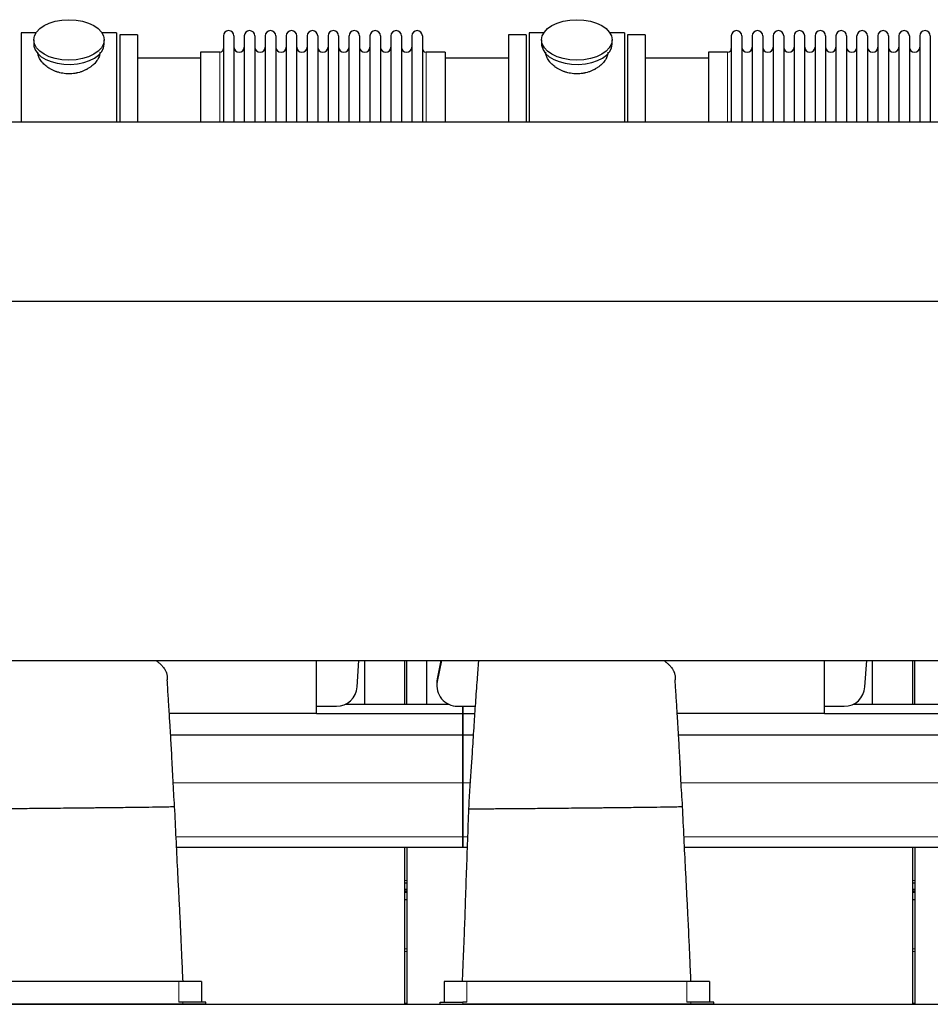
# Model space of a CAD drawing. Header units: inches. Extents: x 0 to 20790, y -12 to 14700.
# Tile 343 of 359: x 15621 to 16500, y 10970 to 11920. Entities that reach past the tile are written whole.
import ezdxf

# ---------------------------------------------------------------- set-up
doc = ezdxf.new("R2010")
doc.units = ezdxf.units.IN
doc.layers.add('1', color=7, linetype='Continuous', true_color=0xffffff)

msp = doc.modelspace()

# ---------------------------------------------------------------- linework, layer by layer
at = {"layer": '1', "color": 2, "linetype": 'Continuous', "lineweight": 25}
for p, q in [((15622.74, 11906.958), (15622.74, 11820.982)), ((15636.96, 11906.958), (15622.74, 11906.958)), ((15634.74, 11900.027), (15634.74, 11895.932)), ((15714.74, 11906.958), (15700.52, 11906.958)), ((15702.74, 11895.932), (15702.74, 11900.027)), ((15714.74, 11906.958), (15714.74, 11820.982)), ((15734.74, 11904.958), (15717.74, 11904.958)), ((15717.74, 11904.958), (15717.74, 11820.978)), ((15734.74, 11904.958), (15734.74, 11820.978)), ((15817.74, 11903.858), (15817.74, 11820.969)), ((15827.94, 11903.858), (15827.94, 11820.969)), ((15837.94, 11903.858), (15837.94, 11820.969)), ((15848.14, 11903.858), (15848.14, 11820.969)), ((15858.14, 11903.858), (15858.14, 11820.969)), ((15868.34, 11903.858), (15868.34, 11820.969)), ((15878.34, 11903.858), (15878.34, 11820.969)), ((15888.54, 11820.969), (15888.54, 11903.858)), ((15898.54, 11903.858), (15898.54, 11820.969)), ((15908.74, 11903.858), (15908.74, 11820.969)), ((15918.74, 11903.858), (15918.74, 11820.978)), ((15928.94, 11903.858), (15928.94, 11820.978)), ((15938.94, 11820.978), (15938.94, 11903.858)), ((15949.14, 11903.858), (15949.14, 11820.978)), ((15959.14, 11903.858), (15959.14, 11820.978)), ((15969.34, 11903.858), (15969.34, 11820.978)), ((15979.34, 11903.858), (15979.34, 11820.978)), ((15989.54, 11903.858), (15989.54, 11820.978)), ((15999.54, 11903.858), (15999.54, 11820.978)), ((16009.74, 11903.858), (16009.74, 11820.978)), ((16109.74, 11904.958), (16092.74, 11904.958)), ((16092.74, 11904.958), (16092.74, 11820.978)), ((16109.74, 11904.958), (16109.74, 11820.978)), ((16126.96, 11906.958), (16112.74, 11906.958)), ((16112.74, 11906.958), (16112.74, 11820.982)), ((16124.74, 11900.027), (16124.74, 11895.932)), ((16204.74, 11906.958), (16190.52, 11906.958)), ((16192.74, 11895.932), (16192.74, 11900.027)), ((16204.74, 11906.958), (16204.74, 11820.982)), ((16207.74, 11904.958), (16207.74, 11820.978)), ((16224.74, 11904.958), (16207.74, 11904.958)), ((16224.74, 11904.958), (16224.74, 11820.978)), ((16307.74, 11903.858), (16307.74, 11820.969)), ((16317.94, 11903.858), (16317.94, 11820.969)), ((16327.94, 11903.858), (16327.94, 11820.969)), ((16338.14, 11903.858), (16338.14, 11820.969)), ((16348.14, 11903.858), (16348.14, 11820.969)), ((16358.34, 11903.858), (16358.34, 11820.969)), ((16368.34, 11903.858), (16368.34, 11820.969)), ((16378.54, 11820.969), (16378.54, 11903.858)), ((16388.54, 11903.858), (16388.54, 11820.969)), ((16398.74, 11903.858), (16398.74, 11820.969)), ((16408.74, 11903.858), (16408.74, 11820.978)), ((16418.94, 11903.858), (16418.94, 11820.978)), ((16428.94, 11820.978), (16428.94, 11903.858)), ((16439.14, 11903.858), (16439.14, 11820.978)), ((16449.14, 11903.858), (16449.14, 11820.978)), ((16459.34, 11903.858), (16459.34, 11820.978)), ((16469.34, 11903.858), (16469.34, 11820.978)), ((16479.54, 11903.858), (16479.54, 11820.978)), ((16489.54, 11903.858), (16489.54, 11820.978)), ((16499.74, 11903.858), (16499.74, 11820.978)), ((15702.74, 11895.932), (15702.74, 11895.933)), ((16192.74, 11895.932), (16192.74, 11895.933)), ((15795.745, 11882.458), (15734.74, 11882.458)), ((15795.74, 11888.108), (15795.74, 11820.978)), ((15814.24, 11888.108), (15795.74, 11888.108)), ((16031.74, 11888.108), (16013.24, 11888.108)), ((16092.74, 11882.458), (16031.734, 11882.458)), ((16031.74, 11888.108), (16031.74, 11820.986)), ((16285.745, 11882.458), (16224.74, 11882.458)), ((16285.74, 11888.108), (16285.74, 11820.978)), ((16304.24, 11888.108), (16285.74, 11888.108)), ((14479.74, 11820.978), (19005.74, 11820.978)), ((14479.74, 11648.178), (19005.74, 11648.178)), ((14479.74, 11301.478), (19005.74, 11301.478)), ((15907.74, 11250.298), (15907.74, 11301.478)), ((15946.696, 11275.986), (15948.401, 11301.478)), ((15953.741, 11301.48), (15953.741, 11259.459)), ((15992.741, 11259.461), (15992.741, 11301.48)), ((15994.741, 11259.461), (15994.741, 11301.48)), ((16013.741, 11301.48), (16013.741, 11259.459)), ((16028.068, 11301.481), (16024.088, 11281.119)), ((16027.565, 11301.478), (16024.088, 11283.69)), ((16397.74, 11250.298), (16397.74, 11301.478)), ((16436.696, 11275.986), (16438.401, 11301.478)), ((16443.741, 11301.48), (16443.741, 11259.459)), ((16482.741, 11259.461), (16482.741, 11301.48)), ((16484.741, 11259.461), (16484.741, 11301.48)), ((16023.719, 11279.882), (16023.719, 11277.311)), ((15907.74, 11257.388), (15926.74, 11257.388)), ((15935.619, 11259.458), (16034.841, 11259.458)), ((16043.719, 11257.388), (16048.74, 11257.388)), ((16048.74, 11257.388), (16048.74, 11250.453)), ((16048.74, 11257.388), (16060.622, 11257.388)), ((16048.74, 11250.453), (16048.74, 11257.387)), ((16397.74, 11257.388), (16416.74, 11257.388)), ((16425.619, 11259.458), (16524.841, 11259.458)), ((15907.74, 11250.298), (15765.611, 11250.298)), ((15907.74, 11250.453), (16048.74, 11250.453)), ((16048.74, 11250.453), (16048.74, 11229.871)), ((16048.74, 11250.453), (16060.16, 11250.453)), ((16048.74, 11229.871), (16048.74, 11250.453)), ((16397.74, 11250.298), (16255.611, 11250.298)), ((16397.74, 11250.453), (16538.74, 11250.453)), ((15766.857, 11229.871), (16048.74, 11229.871)), ((16048.74, 11229.871), (16048.74, 11183.408)), ((16048.74, 11229.871), (16058.818, 11229.871)), ((16048.74, 11183.408), (16048.74, 11229.871)), ((16256.857, 11229.871), (16538.74, 11229.871)), ((16048.74, 11183.408), (16048.74, 11131.433)), ((16048.74, 11131.433), (16048.74, 11183.408)), ((16048.74, 11131.433), (16048.74, 11121.458)), ((16048.74, 11121.458), (16048.74, 11131.433)), ((15772.64, 11121.458), (16048.74, 11121.458)), ((15992.741, 10969.958), (15992.741, 11121.458)), ((15994.741, 11121.458), (15994.741, 10969.958)), ((16048.74, 11121.458), (16052.943, 11121.458)), ((16262.64, 11121.458), (16538.74, 11121.458)), ((16482.741, 10969.958), (16482.741, 11121.458)), ((16484.741, 11121.458), (16484.741, 10969.958)), ((15992.756, 11078.121), (15994.755, 11078.121)), ((16482.736, 11078.121), (16484.736, 11078.121)), ((15992.756, 11071.066), (15994.755, 11071.066)), ((16482.736, 11071.066), (16484.736, 11071.066)), ((15774.74, 10991.958), (15562.74, 10991.958)), ((15796.74, 10991.958), (15774.74, 10991.958)), ((15796.74, 10991.958), (15796.74, 10971.948)), ((16030.74, 10991.958), (16030.74, 10971.948)), ((16052.74, 10991.958), (16030.74, 10991.958)), ((16264.74, 10991.958), (16052.74, 10991.958)), ((16286.74, 10991.958), (16264.74, 10991.958)), ((16286.74, 10991.958), (16286.74, 10971.948)), ((14552.559, 10969.958), (17542.352, 10969.958)), ((15778.74, 10969.958), (15558.74, 10969.958)), ((15778.74, 10971.948), (15774.74, 10971.948)), ((15800.74, 10971.948), (15778.74, 10971.948)), ((15800.74, 10969.958), (15778.74, 10969.958)), ((15800.74, 10969.958), (15800.74, 10971.948)), ((16026.74, 10971.948), (16048.74, 10971.948)), ((16026.74, 10969.958), (16026.74, 10971.948)), ((16026.74, 10969.958), (16048.74, 10969.958)), ((16052.74, 10971.948), (16048.74, 10971.948)), ((16268.74, 10969.958), (16048.74, 10969.958)), ((16268.74, 10971.948), (16264.74, 10971.948)), ((16290.74, 10971.948), (16268.74, 10971.948)), ((16290.74, 10969.958), (16268.74, 10969.958)), ((16290.74, 10969.958), (16290.74, 10971.948))]:
    msp.add_line(p, q, dxfattribs=at)
at = {"layer": '1', "color": 110, "linetype": 'Continuous', "lineweight": 13}
for p, q in [((15814.24, 11888.108), (15814.24, 11820.978)), ((16013.24, 11888.108), (16013.24, 11820.986)), ((16304.24, 11888.108), (16304.24, 11820.978)), ((16024.088, 11281.119), (16024.088, 11283.69)), ((15769.342, 11183.408), (16048.74, 11183.408)), ((16048.74, 11183.408), (16055.727, 11183.408)), ((16259.342, 11183.408), (16538.74, 11183.408)), ((15772.158, 11131.433), (16048.74, 11131.433)), ((16048.74, 11131.433), (16053.311, 11131.433)), ((16262.158, 11131.433), (16538.74, 11131.433)), ((15992.756, 11089.238), (15994.755, 11089.238)), ((15992.756, 11087.038), (15994.755, 11087.038)), ((15992.756, 11086.69), (15994.755, 11086.69)), ((16482.736, 11089.238), (16484.736, 11089.238)), ((16482.736, 11087.038), (16484.736, 11087.038)), ((16482.736, 11086.69), (16484.736, 11086.69)), ((15992.756, 11080.907), (15994.755, 11080.907)), ((15992.756, 11080.601), (15994.755, 11080.601)), ((15992.756, 11080.329), (15994.755, 11080.329)), ((15992.756, 11078.948), (15994.755, 11078.948)), ((16482.736, 11080.907), (16484.736, 11080.907)), ((16482.736, 11080.601), (16484.736, 11080.601)), ((16482.736, 11080.329), (16484.736, 11080.329)), ((16482.736, 11078.948), (16484.736, 11078.948)), ((15992.733, 11023.38), (15994.734, 11023.38)), ((15992.733, 11020.908), (15994.734, 11020.908)), ((16482.737, 11023.38), (16484.733, 11023.38)), ((16482.737, 11020.908), (16484.733, 11020.908)), ((15774.74, 10991.958), (15774.74, 10971.948)), ((16052.74, 10991.958), (16052.74, 10971.948)), ((16264.74, 10991.958), (16264.74, 10971.948)), ((15778.74, 10969.958), (15778.74, 10971.948)), ((15992.733, 10970.912), (15994.734, 10970.912)), ((16048.74, 10969.958), (16048.74, 10971.948)), ((16268.74, 10969.958), (16268.74, 10971.948)), ((16482.737, 10970.912), (16484.733, 10970.912))]:
    msp.add_line(p, q, dxfattribs=at)
at = {"layer": '1', "color": 2, "linetype": 'Continuous', "lineweight": 25}
for centre, radius, start, end in [((15822.84, 11903.858), 5.1, 0, 180), ((15843.04, 11903.858), 5.1, 0, 180), ((15863.24, 11903.858), 5.1, 0, 180), ((15883.44, 11903.858), 5.1, 0, 180), ((15903.64, 11903.858), 5.1, 0, 180), ((15923.84, 11903.858), 5.1, 0, 180), ((15944.04, 11903.858), 5.1, 0, 180), ((15964.24, 11903.858), 5.1, 0, 180), ((15984.44, 11903.858), 5.1, 0, 180), ((16004.64, 11903.858), 5.1, 0, 180), ((16312.84, 11903.858), 5.1, 0, 180), ((16333.04, 11903.858), 5.1, 0, 180), ((16353.24, 11903.858), 5.1, 0, 180), ((16373.44, 11903.858), 5.1, 0, 180), ((16393.64, 11903.858), 5.1, 0, 180), ((16413.84, 11903.858), 5.1, 0, 180), ((16434.04, 11903.858), 5.1, 0, 180), ((16454.24, 11903.858), 5.1, 0, 180), ((16474.44, 11903.858), 5.1, 0, 180), ((16494.64, 11903.858), 5.1, 0, 180), ((15814.24, 11891.608), 3.5, 270, 0), ((15832.94, 11893.108), 5, 180, 0), ((15853.14, 11893.108), 5, 180, 0), ((15873.34, 11893.108), 5, 180, 0), ((15893.54, 11893.108), 5, 180, 0), ((15913.74, 11893.108), 5, 180, 0), ((15933.94, 11893.108), 5, 180, 0), ((15954.14, 11893.108), 5, 180, 0), ((15974.34, 11893.108), 5, 180, 0), ((15994.54, 11893.108), 5, 180, 0), ((16013.24, 11891.608), 3.5, 180, 270), ((16304.24, 11891.608), 3.5, 270, 0), ((16322.94, 11893.108), 5, 180, 0), ((16343.14, 11893.108), 5, 180, 0), ((16363.34, 11893.108), 5, 180, 0), ((16383.54, 11893.108), 5, 180, 0), ((16403.74, 11893.108), 5, 180, 0), ((16423.94, 11893.108), 5, 180, 0), ((16444.14, 11893.108), 5, 180, 0), ((16464.34, 11893.108), 5, 180, 0), ((16484.54, 11893.108), 5, 180, 0)]:
    msp.add_arc(centre, radius, start, end, dxfattribs=at)
for centre in [(15668.74, 11900.027), (16158.74, 11900.027)]:
    msp.add_ellipse(centre, major_axis=(34, 0), ratio=0.5735764, dxfattribs=at)
for centre, major_axis, ratio, start_param, end_param in [((15668.74, 11895.932), (34, 0), 0.5735764, 3.1415682, 3.236994), ((15668.74, 11895.932), (34, 0), 0.5735764, 3.236994, 6.2831853), ((16158.74, 11895.932), (34, 0), 0.5735764, 3.1415682, 3.236994), ((16158.74, 11895.932), (34, 0), 0.5735764, 3.236994, 6.2831853), ((16043.719, 11277.311), (20, 0), 0.9961947, 2.9492947, 4.712389), ((16043.719, 11279.882), (20, 0), 0.9961947, 2.9492947, 3.1416097), ((15926.74, 11277.311), (20, 0), 0.9961947, 4.712389, 6.216629), ((16416.74, 11277.311), (20, 0), 0.9961947, 4.712389, 6.216629)]:
    msp.add_ellipse(centre, major_axis=major_axis, ratio=ratio, start_param=start_param, end_param=end_param, dxfattribs=at)
for points, knots in [([(15698.74, 11888.15), (15698.74, 11888.132), (15698.74, 11888.115), (15698.737, 11887.525), (15698.684, 11886.947), (15698.484, 11885.777), (15698.336, 11885.186), (15697.946, 11883.992), (15697.703, 11883.389), (15697.376, 11882.704), (15697.339, 11882.628), (15697.263, 11882.476), (15697.224, 11882.399), (15697.106, 11882.17), (15697.024, 11882.018), (15696.772, 11881.562), (15696.592, 11881.259), (15696.022, 11880.356), (15695.6, 11879.759), (15694.673, 11878.579), (15694.167, 11877.996), (15693.346, 11877.134), (15693.062, 11876.848), (15692.693, 11876.494), (15692.618, 11876.423), (15692.468, 11876.283), (15692.242, 11876.073), (15692.011, 11875.865), (15691.23, 11875.18), (15690.573, 11874.65), (15689.193, 11873.629), (15688.471, 11873.138), (15687.338, 11872.434), (15686.952, 11872.204), (15686.361, 11871.868), (15686.062, 11871.703), (15685.758, 11871.54), (15685.555, 11871.432), (15685.453, 11871.379), (15684.529, 11870.902), (15683.687, 11870.509), (15681.962, 11869.785), (15681.08, 11869.455), (15679.275, 11868.859), (15678.352, 11868.594), (15677.171, 11868.305), (15676.815, 11868.222), (15676.456, 11868.144), (15676.216, 11868.093), (15676.095, 11868.068), (15675.493, 11867.947), (15675.01, 11867.859), (15673.558, 11867.626), (15672.585, 11867.51), (15670.632, 11867.357), (15669.651, 11867.319), (15668.173, 11867.322), (15667.679, 11867.333), (15666.937, 11867.365), (15666.627, 11867.381), (15666.317, 11867.401), (15666.193, 11867.41), (15666.131, 11867.414), (15665.945, 11867.428), (15665.821, 11867.437), (15664.709, 11867.53), (15663.733, 11867.652), (15661.808, 11867.971), (15660.858, 11868.167), (15658.983, 11868.634), (15658.059, 11868.903), (15657.033, 11869.247), (15656.919, 11869.286), (15656.692, 11869.364), (15656.579, 11869.404), (15656.24, 11869.525), (15656.017, 11869.607), (15655.351, 11869.86), (15654.913, 11870.037), (15653.622, 11870.587), (15652.788, 11870.982), (15651.172, 11871.826), (15650.39, 11872.275), (15649.446, 11872.868), (15649.165, 11873.048), (15648.888, 11873.232), (15648.704, 11873.356), (15648.612, 11873.418), (15648.158, 11873.73), (15647.803, 11873.984), (15646.769, 11874.758), (15646.117, 11875.29), (15644.887, 11876.383), (15644.309, 11876.944), (15643.497, 11877.805), (15643.236, 11878.096), (15642.858, 11878.536), (15642.673, 11878.757), (15642.493, 11878.98), (15642.374, 11879.13), (15642.315, 11879.204), (15641.793, 11879.877), (15641.376, 11880.477), (15640.63, 11881.678), (15640.302, 11882.28), (15639.737, 11883.483), (15639.499, 11884.085), (15639.259, 11884.836), (15639.192, 11885.062), (15639.131, 11885.287), (15639.092, 11885.437), (15639.073, 11885.512), (15638.983, 11885.886), (15638.924, 11886.181), (15638.785, 11887.043), (15638.74, 11887.6), (15638.74, 11888.147)], [0, 0, 0, 0, 0.0009687, 0.0009687, 0.0322177, 0.0322177, 0.0634668, 0.0634668, 0.0947158, 0.0947158, 0.0986219, 0.0986219, 0.102528, 0.102528, 0.1103403, 0.1103403, 0.1259648, 0.1259648, 0.1572138, 0.1572138, 0.1884629, 0.1884629, 0.2040874, 0.2040874, 0.2079935, 0.2079935, 0.2118996, 0.2197119, 0.2197119, 0.2509609, 0.2509609, 0.2822099, 0.2822099, 0.2978344, 0.2978344, 0.3056467, 0.3095528, 0.3095528, 0.313459, 0.313459, 0.344708, 0.344708, 0.375957, 0.375957, 0.407206, 0.407206, 0.4150183, 0.4189244, 0.4189244, 0.4228305, 0.4228305, 0.438455, 0.438455, 0.4697041, 0.4697041, 0.5009531, 0.5009531, 0.5165776, 0.5165776, 0.5243899, 0.5263429, 0.5263429, 0.528296, 0.528296, 0.5322021, 0.5322021, 0.5634511, 0.5634511, 0.5947002, 0.5947002, 0.6259492, 0.6259492, 0.6298553, 0.6298553, 0.6337614, 0.6337614, 0.6415737, 0.6415737, 0.6571982, 0.6571982, 0.6884472, 0.6884472, 0.7196963, 0.7196963, 0.7275085, 0.7314146, 0.7314146, 0.7353208, 0.7353208, 0.7509453, 0.7509453, 0.7821943, 0.7821943, 0.8134433, 0.8134433, 0.8290678, 0.8290678, 0.8368801, 0.8407862, 0.8407862, 0.8446924, 0.8446924, 0.8759414, 0.8759414, 0.9071904, 0.9071904, 0.9384394, 0.9384394, 0.9462517, 0.9501578, 0.9501578, 0.9540639, 0.9540639, 0.9696884, 0.9696884, 1, 1, 1, 1]), ([(16188.74, 11888.15), (16188.74, 11888.132), (16188.74, 11888.115), (16188.737, 11887.525), (16188.684, 11886.947), (16188.484, 11885.777), (16188.336, 11885.186), (16187.946, 11883.992), (16187.703, 11883.389), (16187.376, 11882.704), (16187.339, 11882.628), (16187.263, 11882.476), (16187.224, 11882.399), (16187.106, 11882.17), (16187.024, 11882.018), (16186.772, 11881.562), (16186.592, 11881.259), (16186.022, 11880.356), (16185.6, 11879.759), (16184.673, 11878.579), (16184.167, 11877.996), (16183.346, 11877.134), (16183.062, 11876.848), (16182.693, 11876.494), (16182.618, 11876.423), (16182.468, 11876.283), (16182.242, 11876.073), (16182.011, 11875.865), (16181.23, 11875.18), (16180.573, 11874.65), (16179.193, 11873.629), (16178.471, 11873.138), (16177.338, 11872.434), (16176.952, 11872.204), (16176.361, 11871.868), (16176.062, 11871.703), (16175.758, 11871.54), (16175.555, 11871.432), (16175.453, 11871.379), (16174.529, 11870.902), (16173.687, 11870.509), (16171.962, 11869.785), (16171.08, 11869.455), (16169.275, 11868.859), (16168.352, 11868.594), (16167.171, 11868.305), (16166.815, 11868.222), (16166.456, 11868.144), (16166.216, 11868.093), (16166.095, 11868.068), (16165.493, 11867.947), (16165.01, 11867.859), (16163.558, 11867.626), (16162.585, 11867.51), (16160.632, 11867.357), (16159.651, 11867.319), (16158.173, 11867.322), (16157.679, 11867.333), (16156.937, 11867.365), (16156.627, 11867.381), (16156.317, 11867.401), (16156.193, 11867.41), (16156.131, 11867.414), (16155.945, 11867.428), (16155.821, 11867.437), (16154.709, 11867.53), (16153.733, 11867.652), (16151.808, 11867.971), (16150.858, 11868.167), (16148.983, 11868.634), (16148.059, 11868.903), (16147.033, 11869.247), (16146.919, 11869.286), (16146.692, 11869.364), (16146.579, 11869.404), (16146.24, 11869.525), (16146.017, 11869.607), (16145.351, 11869.86), (16144.913, 11870.037), (16143.622, 11870.587), (16142.788, 11870.982), (16141.172, 11871.826), (16140.39, 11872.275), (16139.446, 11872.868), (16139.165, 11873.048), (16138.888, 11873.232), (16138.704, 11873.356), (16138.612, 11873.418), (16138.158, 11873.73), (16137.803, 11873.984), (16136.769, 11874.758), (16136.117, 11875.29), (16134.887, 11876.383), (16134.309, 11876.944), (16133.497, 11877.805), (16133.236, 11878.096), (16132.858, 11878.536), (16132.673, 11878.757), (16132.493, 11878.98), (16132.374, 11879.13), (16132.315, 11879.204), (16131.793, 11879.877), (16131.376, 11880.477), (16130.63, 11881.678), (16130.302, 11882.28), (16129.737, 11883.483), (16129.499, 11884.085), (16129.259, 11884.836), (16129.192, 11885.062), (16129.131, 11885.287), (16129.092, 11885.437), (16129.073, 11885.512), (16128.983, 11885.886), (16128.924, 11886.181), (16128.785, 11887.043), (16128.74, 11887.6), (16128.74, 11888.147)], [0, 0, 0, 0, 0.0009687, 0.0009687, 0.0322177, 0.0322177, 0.0634668, 0.0634668, 0.0947158, 0.0947158, 0.0986219, 0.0986219, 0.102528, 0.102528, 0.1103403, 0.1103403, 0.1259648, 0.1259648, 0.1572138, 0.1572138, 0.1884629, 0.1884629, 0.2040874, 0.2040874, 0.2079935, 0.2079935, 0.2118996, 0.2197119, 0.2197119, 0.2509609, 0.2509609, 0.2822099, 0.2822099, 0.2978344, 0.2978344, 0.3056467, 0.3095528, 0.3095528, 0.313459, 0.313459, 0.344708, 0.344708, 0.375957, 0.375957, 0.407206, 0.407206, 0.4150183, 0.4189244, 0.4189244, 0.4228305, 0.4228305, 0.438455, 0.438455, 0.4697041, 0.4697041, 0.5009531, 0.5009531, 0.5165776, 0.5165776, 0.5243899, 0.5263429, 0.5263429, 0.528296, 0.528296, 0.5322021, 0.5322021, 0.5634511, 0.5634511, 0.5947002, 0.5947002, 0.6259492, 0.6259492, 0.6298553, 0.6298553, 0.6337614, 0.6337614, 0.6415737, 0.6415737, 0.6571982, 0.6571982, 0.6884472, 0.6884472, 0.7196963, 0.7196963, 0.7275085, 0.7314146, 0.7314146, 0.7353208, 0.7353208, 0.7509453, 0.7509453, 0.7821943, 0.7821943, 0.8134433, 0.8134433, 0.8290678, 0.8290678, 0.8368801, 0.8407862, 0.8407862, 0.8446924, 0.8446924, 0.8759414, 0.8759414, 0.9071904, 0.9071904, 0.9384394, 0.9384394, 0.9462517, 0.9501578, 0.9501578, 0.9540639, 0.9540639, 0.9696884, 0.9696884, 1, 1, 1, 1]), ([(15752.52, 11301.633), (15752.768, 11301.462), (15753.013, 11301.289), (15753.645, 11300.834), (15754.123, 11300.477), (15754.585, 11300.116), (15754.769, 11299.971), (15754.86, 11299.898), (15755.132, 11299.68), (15755.31, 11299.534), (15756.188, 11298.802), (15756.844, 11298.21), (15757.76, 11297.312), (15758.054, 11297.011), (15758.619, 11296.406), (15758.89, 11296.102), (15759.67, 11295.186), (15760.145, 11294.569), (15760.792, 11293.634), (15760.996, 11293.321), (15761.382, 11292.691), (15761.747, 11292.058), (15762.066, 11291.42), (15762.362, 11290.778), (15762.499, 11290.455), (15762.656, 11290.05), (15762.687, 11289.969), (15762.746, 11289.806), (15762.776, 11289.725), (15762.861, 11289.481), (15762.916, 11289.318), (15763.069, 11288.83), (15763.251, 11288.179), (15763.385, 11287.528), (15763.494, 11286.877), (15763.536, 11286.552), (15763.581, 11286.063), (15763.593, 11285.901), (15763.611, 11285.575), (15763.617, 11285.413), (15763.627, 11284.924), (15763.623, 11284.599), (15763.612, 11284.111), (15763.608, 11283.948), (15763.601, 11283.704), (15763.598, 11283.622), (15763.594, 11283.46), (15763.592, 11283.378), (15763.587, 11283.197), (15763.584, 11283.098), (15763.582, 11282.998)], [0, 0, 0, 0, 0.0309206, 0.0309206, 0.0811164, 0.0936653, 0.0936653, 0.1062142, 0.1062142, 0.1313121, 0.1313121, 0.2317036, 0.2317036, 0.2818994, 0.2818994, 0.3320952, 0.3320952, 0.4324867, 0.4324867, 0.4826825, 0.4826825, 0.5328782, 0.583074, 0.583074, 0.6332698, 0.6332698, 0.6458187, 0.6458187, 0.6583676, 0.6583676, 0.6834655, 0.6834655, 0.7336613, 0.783857, 0.783857, 0.8340528, 0.8340528, 0.8591507, 0.8591507, 0.8842486, 0.8842486, 0.9344443, 0.9344443, 0.9595422, 0.9595422, 0.9720912, 0.9720912, 0.9846401, 0.9846401, 1, 1, 1, 1]), ([(16063.826, 11301.494), (16063.806, 11301.24), (16063.344, 11295.359), (16062.342, 11282.126), (16060.89, 11261.648), (16059.378, 11238.874), (16058.058, 11217.887), (16056.764, 11197.688), (16055.324, 11178.718), (16054.632, 11165.586), (16054.31, 11158.674)], [0, 0, 0, 0, 0.0063167, 0.1460508, 0.3155189, 0.4626478, 0.6264364, 0.7421192, 0.8646347, 1, 1, 1, 1]), ([(16242.52, 11301.633), (16242.768, 11301.462), (16243.013, 11301.289), (16243.645, 11300.834), (16244.123, 11300.477), (16244.585, 11300.116), (16244.769, 11299.971), (16244.86, 11299.898), (16245.132, 11299.68), (16245.31, 11299.534), (16246.188, 11298.802), (16246.844, 11298.21), (16247.76, 11297.312), (16248.054, 11297.011), (16248.619, 11296.406), (16248.89, 11296.102), (16249.67, 11295.186), (16250.145, 11294.569), (16250.792, 11293.634), (16250.996, 11293.321), (16251.382, 11292.691), (16251.747, 11292.058), (16252.066, 11291.42), (16252.362, 11290.778), (16252.499, 11290.455), (16252.656, 11290.05), (16252.687, 11289.969), (16252.746, 11289.806), (16252.776, 11289.725), (16252.861, 11289.481), (16252.916, 11289.318), (16253.069, 11288.83), (16253.251, 11288.179), (16253.385, 11287.528), (16253.494, 11286.877), (16253.536, 11286.552), (16253.581, 11286.063), (16253.593, 11285.901), (16253.611, 11285.575), (16253.617, 11285.413), (16253.627, 11284.924), (16253.623, 11284.599), (16253.612, 11284.111), (16253.608, 11283.948), (16253.601, 11283.704), (16253.598, 11283.622), (16253.594, 11283.46), (16253.592, 11283.378), (16253.587, 11283.197), (16253.584, 11283.098), (16253.582, 11282.998)], [0, 0, 0, 0, 0.0309206, 0.0309206, 0.0811164, 0.0936653, 0.0936653, 0.1062142, 0.1062142, 0.1313121, 0.1313121, 0.2317036, 0.2317036, 0.2818994, 0.2818994, 0.3320952, 0.3320952, 0.4324867, 0.4324867, 0.4826825, 0.4826825, 0.5328782, 0.583074, 0.583074, 0.6332698, 0.6332698, 0.6458187, 0.6458187, 0.6583676, 0.6583676, 0.6834655, 0.6834655, 0.7336613, 0.783857, 0.783857, 0.8340528, 0.8340528, 0.8591507, 0.8591507, 0.8842486, 0.8842486, 0.9344443, 0.9344443, 0.9595422, 0.9595422, 0.9720912, 0.9720912, 0.9846401, 0.9846401, 1, 1, 1, 1]), ([(15770.719, 11160.808), (15770.159, 11169.197), (15769.122, 11185.621), (15768.12, 11208.547), (15766.992, 11227.622), (15766.154, 11241.655), (15765.569, 11250.946), (15764.947, 11260.853), (15764.302, 11271.327), (15763.79, 11279.708), (15763.59, 11283.015)], [0, 0, 0, 0, 0.19798, 0.3895495, 0.5456851, 0.6614895, 0.737635, 0.7808881, 0.9128381, 1, 1, 1, 1]), ([(16260.719, 11160.808), (16260.159, 11169.197), (16259.122, 11185.621), (16258.12, 11208.547), (16256.992, 11227.622), (16256.154, 11241.655), (16255.569, 11250.946), (16254.947, 11260.853), (16254.302, 11271.327), (16253.79, 11279.708), (16253.59, 11283.015)], [0, 0, 0, 0, 0.19798, 0.3895495, 0.5456851, 0.6614895, 0.737635, 0.7808881, 0.9128381, 1, 1, 1, 1]), ([(15564.31, 11158.674), (15564.31, 11158.673), (15564.304, 11158.665), (15564.286, 11158.654), (15564.373, 11158.642), (15564.622, 11158.624), (15565.479, 11158.6), (15568.486, 11158.574), (15575.234, 11158.571), (15587.954, 11158.626), (15604.129, 11158.734), (15618.964, 11158.858), (15630.164, 11158.961), (15635.901, 11159.017), (15638.707, 11159.045), (15639.371, 11159.052)], [0, 0, 0, 0, 0.0031439, 0.0414845, 0.0606549, 0.0798252, 0.1565064, 0.2331876, 0.3865501, 0.5399126, 0.6932751, 0.8466375, 0.9233188, 0.9856223, 1, 1, 1, 1]), ([(15639.371, 11159.052), (15640.256, 11159.061), (15644.344, 11159.102), (15652.453, 11159.184), (15667.61, 11159.336), (15681.02, 11159.471), (15691.662, 11159.578), (15695.515, 11159.617), (15700.631, 11159.669), (15710.653, 11159.775), (15725.644, 11159.946), (15742.5, 11160.164), (15756.421, 11160.373), (15764.378, 11160.521), (15767.831, 11160.606), (15769.227, 11160.648), (15769.994, 11160.677), (15770.491, 11160.703), (15770.727, 11160.726), (15770.709, 11160.746), (15770.721, 11160.774), (15770.709, 11160.794), (15770.719, 11160.808)], [0, 0, 0, 0, 0.013178, 0.052712, 0.1054241, 0.2108481, 0.2240261, 0.2372042, 0.2635602, 0.3162722, 0.4216963, 0.5271203, 0.6325444, 0.7379685, 0.7906805, 0.8170365, 0.8433925, 0.8697486, 0.8961046, 0.9224606, 0.9488166, 1, 1, 1, 1]), ([(15778.804, 10991.964), (15778.476, 10999.644), (15777.859, 11013.909), (15777.029, 11032.71), (15776.305, 11048.612), (15775.698, 11061.062), (15775.108, 11072.04), (15774.63, 11081.3), (15774.161, 11090.483), (15772.836, 11116.982), (15771.69, 11140.423), (15770.719, 11160.808)], [0, 0, 0, 0, 0.1364152, 0.2534155, 0.3339899, 0.4189382, 0.4746189, 0.5291081, 0.5834954, 0.637808, 1, 1, 1, 1]), ([(16054.31, 11158.674), (16053.522, 11138.312), (16052.403, 11107.711), (16051.246, 11074.41), (16050.706, 11057.35), (16050.294, 11046.091), (16049.706, 11031.105), (16048.967, 11012.957), (16048.398, 10999.248), (16048.092, 10991.966)], [0, 0, 0, 0, 0.3664288, 0.5506659, 0.5992276, 0.6733704, 0.7532621, 0.8689247, 1, 1, 1, 1]), ([(16054.31, 11158.674), (16054.31, 11158.673), (16054.304, 11158.665), (16054.286, 11158.654), (16054.373, 11158.642), (16054.622, 11158.624), (16055.479, 11158.6), (16058.486, 11158.574), (16065.234, 11158.571), (16077.954, 11158.626), (16094.129, 11158.734), (16108.964, 11158.858), (16120.164, 11158.961), (16125.901, 11159.017), (16128.707, 11159.045), (16129.371, 11159.052)], [0, 0, 0, 0, 0.0031439, 0.0414845, 0.0606549, 0.0798252, 0.1565064, 0.2331876, 0.3865501, 0.5399126, 0.6932751, 0.8466375, 0.9233188, 0.9856223, 1, 1, 1, 1]), ([(16129.371, 11159.052), (16130.256, 11159.061), (16134.344, 11159.102), (16142.453, 11159.184), (16157.61, 11159.336), (16171.02, 11159.471), (16181.662, 11159.578), (16185.515, 11159.617), (16190.631, 11159.669), (16200.653, 11159.775), (16215.644, 11159.946), (16232.5, 11160.164), (16246.421, 11160.373), (16254.378, 11160.521), (16257.831, 11160.606), (16259.227, 11160.648), (16259.994, 11160.677), (16260.491, 11160.703), (16260.727, 11160.726), (16260.709, 11160.746), (16260.721, 11160.774), (16260.709, 11160.794), (16260.719, 11160.808)], [0, 0, 0, 0, 0.013178, 0.052712, 0.1054241, 0.2108481, 0.2240261, 0.2372042, 0.2635602, 0.3162722, 0.4216963, 0.5271203, 0.6325444, 0.7379685, 0.7906805, 0.8170365, 0.8433925, 0.8697486, 0.8961046, 0.9224606, 0.9488166, 1, 1, 1, 1]), ([(16268.804, 10991.964), (16268.476, 10999.644), (16267.859, 11013.909), (16267.029, 11032.71), (16266.305, 11048.612), (16265.698, 11061.062), (16265.108, 11072.04), (16264.63, 11081.3), (16264.161, 11090.483), (16262.836, 11116.982), (16261.69, 11140.423), (16260.719, 11160.808)], [0, 0, 0, 0, 0.1364152, 0.2534155, 0.3339899, 0.4189382, 0.4746189, 0.5291081, 0.5834954, 0.637808, 1, 1, 1, 1])]:
    msp.add_open_spline(points, degree=3, knots=knots, dxfattribs=at)

doc.saveas('drawing.dxf')
